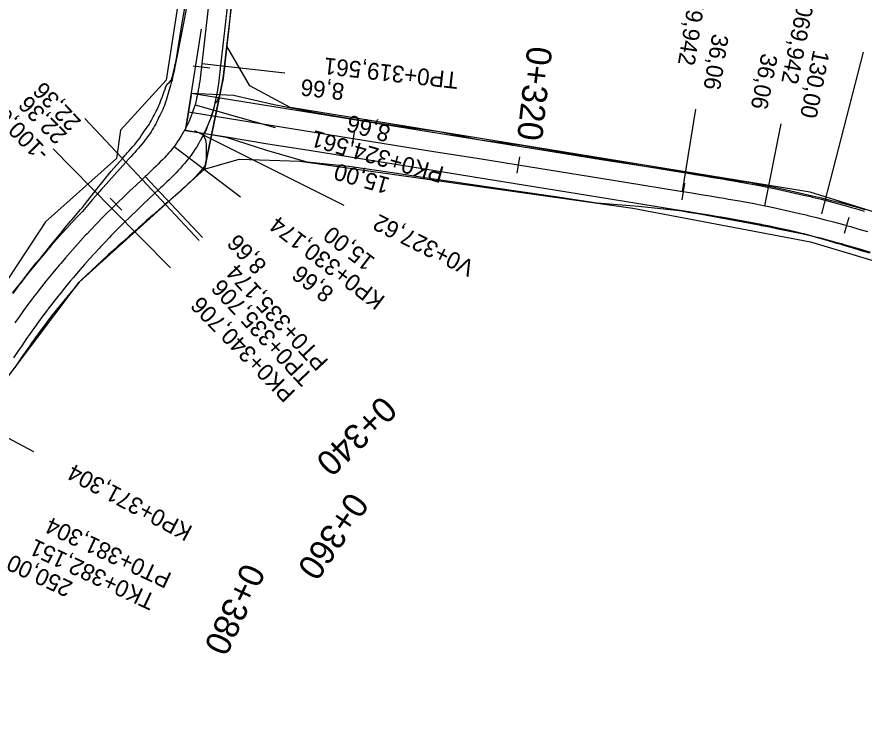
# Model space of a CAD drawing. Extents: x -636600 to -628587, y -1090963 to -1085869.
# Drawn here: x -635241.9 to -635140.5, y -1089374.9 to -1089291.2 of the extents above; entities that cross this region are included whole.
import ezdxf

# ---------------------------------------------------------------- set-up
doc = ezdxf.new("R2010")
doc.units = 0
for name, color, linetype in [('01_PARCELY_NÁVRH_PC', 7, 'Continuous'), ('HEKTOMETRY100', 7, 'Continuous'), ('HEKTOMETRY20', 7, 'Continuous'), ('HL_BODY', 7, 'Continuous'), ('POLOMERY', 7, 'Continuous'), ('situace_osa', 7, 'Continuous'), ('situace_těleso', 7, 'Continuous'), ('situace_vozovka', 7, 'Continuous'), ('VRCHOLY', 7, 'Continuous')]:
    doc.layers.add(name, color=color, linetype=linetype)

msp = doc.modelspace()

# ---------------------------------------------------------------- linework, layer by layer
at = {"layer": '01_PARCELY_NÁVRH_PC'}
for points in [[(-635330.57, -1089446.64), (-635298.21, -1089420.81), (-635288.08, -1089410.16), (-635264.33, -1089373.96), (-635254.09, -1089356.99), (-635246.13, -1089338.47), (-635234.43, -1089322.98), (-635219.43, -1089309.47), (-635217.22, -1089298.6), (-635216.76, -1089294.72), (-635213.58, -1089268.01), (-635208.64, -1089251.56), (-635202.35, -1089239.14), (-635185.71, -1089199.8)], [(-635192.24, -1089201), (-635204.59, -1089229.71), (-635206.52, -1089233.8), (-635209.49, -1089239.17), (-635214.36, -1089250.02), (-635216.84, -1089257.66), (-635219.78, -1089271.75), (-635221.15, -1089280.15), (-635224.03, -1089298.81), (-635229.51, -1089304.8), (-635229.97, -1089308.18), (-635238.46, -1089315.76), (-635245.92, -1089327.02), (-635250.47, -1089335.15), (-635256.4, -1089347.17), (-635257.18, -1089348.82), (-635260.67, -1089356.2), (-635270.56, -1089373.07), (-635271.48, -1089375.02)]]:
    msp.add_lwpolyline(points, dxfattribs=at)
msp.add_lwpolyline([(-635219.43, -1089309.47), (-635215.27, -1089308.24), (-635207.97, -1089308.5), (-635168.17, -1089314.12), (-635146.89, -1089318.15), (-635133.53, -1089322.13), (-635112.05, -1089332.25), (-635093.46, -1089332.69), (-635036.81, -1089313.26), (-635023.27, -1089315.75), (-635027.29, -1089306.74), (-635033.65, -1089303.21), (-635043.08, -1089305.69), (-635077.07, -1089319.93), (-635086.05, -1089322.79), (-635100.03, -1089324.61), (-635114.57, -1089322.25), (-635146.93, -1089312.2), (-635209.18, -1089302.06), (-635214.01, -1089299.47), (-635216.76, -1089294.72), (-635217.22, -1089298.6)], close=True, dxfattribs=at)
at = {"layer": 'HEKTOMETRY100'}
msp.add_lwpolyline([(-635221.05, -1089300.61), (-635221.68, -1089304.56)], dxfattribs=at)
at = {"layer": 'HEKTOMETRY20'}
for points in [[(-635218.8, -1089297.35), (-635220.79, -1089297.13)], [(-635201.46, -1089304.78), (-635201.78, -1089306.75)], [(-635181.72, -1089307.96), (-635182.03, -1089309.94)], [(-635161.97, -1089311.14), (-635162.29, -1089313.12)], [(-635229.33, -1089314.36), (-635230.73, -1089312.93)], [(-635142.29, -1089315.24), (-635142.83, -1089317.16)]]:
    msp.add_lwpolyline(points, dxfattribs=at)
at = {"layer": 'HL_BODY'}
for points in [[(-635221.37, -1089302.58), (-635219.78, -1089292.71)], [(-635219.75, -1089296.8), (-635209.81, -1089297.91)], [(-635220.57, -1089301.73), (-635210.96, -1089304.47)], [(-635162.19, -1089312.12), (-635160.6, -1089302.25)], [(-635152.34, -1089313.84), (-635150.37, -1089304.03)], [(-635223.08, -1089306.72), (-635215.13, -1089312.78)], [(-635226.91, -1089310.69), (-635220.08, -1089317.99)], [(-635226.53, -1089310.33), (-635219.69, -1089317.63)], [(-635230.54, -1089314.14), (-635223.52, -1089321.27)], [(-635248.75, -1089338.58), (-635239.91, -1089343.26)]]:
    msp.add_lwpolyline(points, dxfattribs=at)
at = {"layer": 'POLOMERY'}
for points in [[(-635221.37, -1089302.58), (-635219.78, -1089292.71)], [(-635219.75, -1089296.8), (-635209.81, -1089297.91)], [(-635220.57, -1089301.73), (-635210.96, -1089304.47)], [(-635162.19, -1089312.12), (-635160.6, -1089302.25)], [(-635226.91, -1089310.69), (-635233.75, -1089303.39)], [(-635152.34, -1089313.84), (-635150.37, -1089304.03)], [(-635230.54, -1089314.14), (-635237.55, -1089307.01)], [(-635223.08, -1089306.72), (-635215.13, -1089312.78)], [(-635226.53, -1089310.33), (-635219.69, -1089317.63)]]:
    msp.add_lwpolyline(points, dxfattribs=at)
at = {"layer": 'situace_osa'}
for points in [[(-635218.69, -1089287.3), (-635219.24, -1089292.27), (-635219.75, -1089296.8), (-635219.79, -1089297.16), (-635219.8, -1089297.24), (-635219.83, -1089297.51), (-635219.87, -1089297.87), (-635219.91, -1089298.22), (-635219.96, -1089298.58), (-635220.01, -1089298.93), (-635220.06, -1089299.29), (-635220.11, -1089299.64), (-635220.18, -1089299.99), (-635220.24, -1089300.34), (-635220.32, -1089300.69), (-635220.38, -1089300.97), (-635220.39, -1089301.04), (-635220.48, -1089301.38), (-635220.57, -1089301.73), (-635220.67, -1089302.07), (-635220.7, -1089302.15), (-635220.78, -1089302.4), (-635220.9, -1089302.73), (-635221.02, -1089303.06), (-635221.15, -1089303.38), (-635221.29, -1089303.71), (-635221.44, -1089304.03), (-635221.59, -1089304.34), (-635221.75, -1089304.65), (-635221.92, -1089304.96), (-635221.94, -1089304.99), (-635222.1, -1089305.27), (-635222.28, -1089305.56), (-635222.47, -1089305.86), (-635222.66, -1089306.15), (-635222.87, -1089306.44), (-635222.97, -1089306.58), (-635223.08, -1089306.72), (-635223.3, -1089307), (-635223.52, -1089307.28), (-635223.75, -1089307.55), (-635223.99, -1089307.82), (-635224.23, -1089308.08), (-635224.48, -1089308.34), (-635224.73, -1089308.59), (-635224.98, -1089308.85), (-635225.23, -1089309.1), (-635225.49, -1089309.35), (-635225.75, -1089309.59), (-635226.01, -1089309.84), (-635226.27, -1089310.08), (-635226.4, -1089310.21), (-635226.53, -1089310.33), (-635226.91, -1089310.69), (-635227.64, -1089311.38), (-635228.37, -1089312.06), (-635229.1, -1089312.75), (-635229.82, -1089313.44), (-635230.03, -1089313.65), (-635230.54, -1089314.14), (-635231.18, -1089314.77), (-635231.81, -1089315.41), (-635232.22, -1089315.83), (-635232.44, -1089316.06), (-635233.06, -1089316.71), (-635233.53, -1089317.22), (-635233.67, -1089317.37), (-635234.28, -1089318.03), (-635234.88, -1089318.7), (-635235.48, -1089319.37), (-635236.07, -1089320.05), (-635236.66, -1089320.73), (-635236.85, -1089320.96), (-635237.24, -1089321.42), (-635237.81, -1089322.11), (-635238.38, -1089322.81), (-635238.94, -1089323.52), (-635239.49, -1089324.23), (-635239.98, -1089324.86), (-635240.04, -1089324.94), (-635240.58, -1089325.66), (-635241.11, -1089326.38), (-635241.64, -1089327.11), (-635242.16, -1089327.85)], [(-635221.37, -1089302.58), (-635216.43, -1089303.38), (-635211.49, -1089304.18), (-635206.56, -1089304.97), (-635201.62, -1089305.77), (-635196.68, -1089306.56), (-635191.75, -1089307.36), (-635186.81, -1089308.15), (-635181.88, -1089308.95), (-635176.94, -1089309.74), (-635172, -1089310.54), (-635167.07, -1089311.33), (-635162.19, -1089312.12), (-635162.13, -1089312.13), (-635161.09, -1089312.3), (-635159.99, -1089312.48), (-635158.9, -1089312.66), (-635157.8, -1089312.84), (-635157.2, -1089312.94), (-635156.71, -1089313.03), (-635155.61, -1089313.22), (-635154.52, -1089313.42), (-635153.43, -1089313.62), (-635152.34, -1089313.84), (-635152.28, -1089313.85), (-635151.3, -1089314.05), (-635150.27, -1089314.27), (-635149.24, -1089314.5), (-635148.21, -1089314.74), (-635147.4, -1089314.93), (-635147.19, -1089314.98), (-635146.16, -1089315.24), (-635145.14, -1089315.5), (-635144.12, -1089315.77), (-635143.1, -1089316.05), (-635142.56, -1089316.2), (-635142.09, -1089316.33), (-635141.08, -1089316.63), (-635140.07, -1089316.93)]]:
    msp.add_lwpolyline(points, dxfattribs=at)
at = {"layer": 'situace_těleso'}
for points in [[(-635242.41, -1089324.3), (-635241.85, -1089323.57), (-635241.78, -1089323.48), (-635241.28, -1089322.84), (-635240.72, -1089322.12), (-635240.16, -1089321.39), (-635239.58, -1089320.67), (-635238.98, -1089319.97), (-635238.58, -1089319.5), (-635238.39, -1089319.26), (-635237.83, -1089318.53), (-635237.25, -1089317.82), (-635236.65, -1089317.11), (-635236.07, -1089316.4), (-635235.47, -1089315.69), (-635235.34, -1089315.53), (-635234.88, -1089314.99), (-635234.27, -1089314.29), (-635234.06, -1089314.05), (-635233.69, -1089313.57), (-635233.12, -1089312.83), (-635232.54, -1089312.1), (-635232.09, -1089311.53), (-635231.9, -1089311.29), (-635231.25, -1089310.49), (-635230.6, -1089309.71), (-635229.94, -1089308.93), (-635229.27, -1089308.17), (-635228.92, -1089307.77), (-635228.8, -1089307.64), (-635228.68, -1089307.51), (-635228.45, -1089307.25), (-635228.22, -1089306.99), (-635228, -1089306.73), (-635227.79, -1089306.48), (-635227.58, -1089306.23), (-635227.39, -1089305.98), (-635227.19, -1089305.73), (-635227.02, -1089305.48), (-635226.87, -1089305.22), (-635226.7, -1089304.99), (-635226.53, -1089304.76), (-635226.37, -1089304.54), (-635226.22, -1089304.32), (-635226.15, -1089304.21), (-635226.08, -1089304.1), (-635225.95, -1089303.88), (-635225.82, -1089303.66), (-635225.7, -1089303.43), (-635225.58, -1089303.2), (-635225.48, -1089302.99), (-635225.47, -1089302.97), (-635225.34, -1089302.75), (-635225.22, -1089302.52), (-635225.1, -1089302.3), (-635224.99, -1089302.07), (-635224.89, -1089301.83), (-635224.8, -1089301.59), (-635224.71, -1089301.35), (-635224.62, -1089301.11), (-635224.55, -1089300.93), (-635224.52, -1089300.87), (-635224.43, -1089300.63), (-635224.34, -1089300.38), (-635224.25, -1089300.12), (-635224.23, -1089300.07), (-635224.14, -1089299.86), (-635224.05, -1089299.59), (-635223.96, -1089299.3), (-635223.63, -1089299.05), (-635223.38, -1089298.77), (-635223.3, -1089298.46), (-635223.22, -1089298.14), (-635223.15, -1089297.82), (-635223.07, -1089297.49), (-635223, -1089297.15), (-635222.94, -1089296.89), (-635222.92, -1089296.81), (-635222.85, -1089296.46), (-635222.1, -1089291.95), (-635221.25, -1089287.02)], [(-635216.06, -1089287.6), (-635216.54, -1089292.57), (-635217.04, -1089297.11), (-635217.09, -1089297.46), (-635217.1, -1089297.54), (-635217.14, -1089297.82), (-635217.19, -1089298.19), (-635217.25, -1089298.56), (-635217.31, -1089298.93), (-635217.37, -1089299.31), (-635217.44, -1089299.69), (-635217.52, -1089300.07), (-635217.6, -1089300.46), (-635217.74, -1089300.84), (-635217.9, -1089301.21), (-635218.11, -1089301.5), (-635218.19, -1089301.56), (-635218.27, -1089301.96), (-635218.37, -1089302.36), (-635218.48, -1089302.75), (-635218.51, -1089302.84), (-635218.61, -1089303.13), (-635218.75, -1089303.51), (-635218.92, -1089303.88), (-635219.07, -1089304.25), (-635219.21, -1089304.63), (-635219.36, -1089305.01), (-635219.58, -1089305.35), (-635219.33, -1089305.94), (-635219.25, -1089306.46), (-635219.24, -1089306.51), (-635219.23, -1089306.96), (-635219.22, -1089307.47), (-635219.23, -1089307.99), (-635219.25, -1089308.51), (-635219.33, -1089309), (-635219.48, -1089309.18), (-635219.62, -1089309.36), (-635219.92, -1089309.7), (-635220.22, -1089310.04), (-635220.52, -1089310.36), (-635220.82, -1089310.67), (-635221.13, -1089310.97), (-635221.43, -1089311.26), (-635221.73, -1089311.53), (-635222.03, -1089311.81), (-635222.32, -1089312.08), (-635222.61, -1089312.34), (-635222.9, -1089312.59), (-635223.18, -1089312.84), (-635223.46, -1089313.08), (-635223.6, -1089313.2), (-635223.73, -1089313.32), (-635224.13, -1089313.66), (-635224.89, -1089314.32), (-635225.63, -1089314.96), (-635226.37, -1089315.61), (-635227.1, -1089316.26), (-635227.31, -1089316.44), (-635227.82, -1089316.9), (-635228.46, -1089317.49), (-635229.1, -1089318.06), (-635229.54, -1089318.44), (-635229.76, -1089318.63), (-635230.42, -1089319.21), (-635230.92, -1089319.65), (-635231.07, -1089319.79), (-635231.71, -1089320.37), (-635232.35, -1089320.97), (-635232.98, -1089321.57), (-635233.61, -1089322.17), (-635234.23, -1089322.79), (-635234.43, -1089322.99), (-635234.82, -1089323.44), (-635235.38, -1089324.1), (-635235.94, -1089324.77), (-635236.5, -1089325.44), (-635237.04, -1089326.12), (-635237.52, -1089326.72), (-635237.58, -1089326.81), (-635238.12, -1089327.5), (-635238.64, -1089328.19), (-635239.16, -1089328.89), (-635239.68, -1089329.6), (-635240.18, -1089330.31), (-635240.4, -1089330.62), (-635240.68, -1089331.02), (-635241.18, -1089331.74), (-635241.66, -1089332.47), (-635242.14, -1089333.2)], [(-635139.77, -1089319.52), (-635140.76, -1089319.21), (-635141.75, -1089318.91), (-635142.74, -1089318.61), (-635143.21, -1089318.48), (-635143.74, -1089318.33), (-635144.73, -1089318.04), (-635145.73, -1089317.76), (-635146.73, -1089317.48), (-635147.74, -1089317.25), (-635147.95, -1089317.21), (-635148.75, -1089317.04), (-635149.77, -1089316.83), (-635150.78, -1089316.62), (-635151.8, -1089316.41), (-635152.76, -1089316.22), (-635152.81, -1089316.21), (-635153.89, -1089316.01), (-635154.96, -1089315.8), (-635156.04, -1089315.6), (-635157.12, -1089315.4), (-635157.6, -1089315.31), (-635158.2, -1089315.2), (-635159.29, -1089315.01), (-635160.38, -1089314.81), (-635161.47, -1089314.62), (-635162.5, -1089314.44), (-635162.56, -1089314.43), (-635167.48, -1089313.93), (-635172.48, -1089313.51), (-635177.43, -1089312.78), (-635182.38, -1089312.05), (-635187.32, -1089311.32), (-635192.27, -1089310.59), (-635197.22, -1089309.86), (-635202.16, -1089309.13), (-635207.14, -1089308.62), (-635211.99, -1089307.23), (-635216.8, -1089305.65), (-635221.73, -1089304.82), (-635221.72, -1089304.81), (-635221.37, -1089302.58), (-635221.01, -1089300.36), (-635221.01, -1089300.36), (-635215.98, -1089300.6), (-635211.09, -1089301.69), (-635206.18, -1089302.65), (-635201.26, -1089303.51), (-635196.31, -1089304.25), (-635191.36, -1089304.96), (-635186.45, -1089305.92), (-635181.5, -1089306.59), (-635176.56, -1089307.4), (-635171.64, -1089308.26), (-635166.71, -1089309.11), (-635161.82, -1089309.82), (-635161.76, -1089309.83), (-635160.72, -1089309.98), (-635159.61, -1089310.15), (-635158.51, -1089310.32), (-635157.41, -1089310.49), (-635156.79, -1089310.59), (-635156.3, -1089310.68), (-635155.19, -1089310.87), (-635154.08, -1089311.06), (-635152.97, -1089311.27), (-635151.86, -1089311.48), (-635151.81, -1089311.49), (-635150.81, -1089311.69), (-635149.76, -1089311.92), (-635148.71, -1089312.15), (-635147.66, -1089312.39), (-635146.83, -1089312.59), (-635146.62, -1089312.64), (-635145.58, -1089312.9), (-635144.53, -1089313.17), (-635143.49, -1089313.42), (-635142.45, -1089313.7), (-635141.9, -1089313.84), (-635141.41, -1089313.98), (-635140.38, -1089314.27)]]:
    msp.add_lwpolyline(points, dxfattribs=at)
at = {"layer": 'situace_vozovka'}
for points in [[(-635221.02, -1089287.04), (-635221.97, -1089291.97), (-635222.84, -1089296.46), (-635222.91, -1089296.81), (-635222.92, -1089296.89), (-635222.98, -1089297.15), (-635223.04, -1089297.49), (-635223.11, -1089297.82), (-635223.18, -1089298.15), (-635223.26, -1089298.47), (-635223.33, -1089298.78), (-635223.41, -1089299.09), (-635223.49, -1089299.39), (-635223.58, -1089299.68), (-635223.66, -1089299.96), (-635223.74, -1089300.18), (-635223.75, -1089300.24), (-635223.82, -1089300.52), (-635223.89, -1089300.78), (-635223.97, -1089301.04), (-635223.99, -1089301.11), (-635224.05, -1089301.3), (-635224.14, -1089301.56), (-635224.24, -1089301.81), (-635224.34, -1089302.06), (-635224.44, -1089302.31), (-635224.56, -1089302.55), (-635224.68, -1089302.8), (-635224.8, -1089303.04), (-635224.93, -1089303.27), (-635224.94, -1089303.3), (-635225.04, -1089303.52), (-635225.16, -1089303.77), (-635225.28, -1089304.01), (-635225.41, -1089304.25), (-635225.55, -1089304.49), (-635225.62, -1089304.61), (-635225.69, -1089304.73), (-635225.84, -1089304.97), (-635226, -1089305.21), (-635226.17, -1089305.45), (-635226.34, -1089305.69), (-635226.53, -1089305.94), (-635226.72, -1089306.18), (-635226.92, -1089306.43), (-635227.13, -1089306.68), (-635227.35, -1089306.93), (-635227.57, -1089307.19), (-635227.79, -1089307.44), (-635228.02, -1089307.7), (-635228.26, -1089307.96), (-635228.38, -1089308.09), (-635228.5, -1089308.22), (-635228.86, -1089308.62), (-635229.53, -1089309.36), (-635230.21, -1089310.11), (-635230.89, -1089310.87), (-635231.57, -1089311.63), (-635231.77, -1089311.85), (-635232.25, -1089312.4), (-635232.85, -1089313.1), (-635233.45, -1089313.8), (-635233.84, -1089314.27), (-635234.06, -1089314.5), (-635234.69, -1089315.16), (-635235.18, -1089315.68), (-635235.32, -1089315.83), (-635235.94, -1089316.51), (-635236.56, -1089317.19), (-635237.17, -1089317.88), (-635237.78, -1089318.58), (-635238.37, -1089319.28), (-635238.57, -1089319.5), (-635238.97, -1089319.98), (-635239.55, -1089320.69), (-635240.13, -1089321.4), (-635240.7, -1089322.12), (-635241.27, -1089322.85), (-635241.77, -1089323.49), (-635241.83, -1089323.58), (-635242.38, -1089324.32)], [(-635216.45, -1089287.55), (-635217.01, -1089292.52), (-635217.51, -1089297.05), (-635217.55, -1089297.41), (-635217.56, -1089297.49), (-635217.59, -1089297.77), (-635217.63, -1089298.14), (-635217.68, -1089298.5), (-635217.73, -1089298.87), (-635217.78, -1089299.25), (-635217.83, -1089299.63), (-635217.9, -1089300.01), (-635217.96, -1089300.39), (-635218.04, -1089300.78), (-635218.12, -1089301.17), (-635218.19, -1089301.48), (-635218.21, -1089301.56), (-635218.3, -1089301.95), (-635218.41, -1089302.35), (-635218.53, -1089302.73), (-635218.56, -1089302.83), (-635218.65, -1089303.12), (-635218.78, -1089303.5), (-635218.92, -1089303.88), (-635219.08, -1089304.25), (-635219.23, -1089304.62), (-635219.4, -1089304.99), (-635219.58, -1089305.35), (-635219.76, -1089305.71), (-635219.96, -1089306.06), (-635219.98, -1089306.1), (-635220.16, -1089306.41), (-635220.37, -1089306.76), (-635220.59, -1089307.1), (-635220.81, -1089307.43), (-635221.05, -1089307.76), (-635221.17, -1089307.92), (-635221.29, -1089308.08), (-635221.54, -1089308.41), (-635221.79, -1089308.72), (-635222.06, -1089309.02), (-635222.32, -1089309.32), (-635222.58, -1089309.61), (-635222.85, -1089309.9), (-635223.12, -1089310.17), (-635223.39, -1089310.44), (-635223.66, -1089310.71), (-635223.93, -1089310.97), (-635224.2, -1089311.22), (-635224.46, -1089311.48), (-635224.73, -1089311.73), (-635224.86, -1089311.85), (-635224.99, -1089311.97), (-635225.38, -1089312.33), (-635226.11, -1089313.02), (-635226.83, -1089313.7), (-635227.55, -1089314.38), (-635228.26, -1089315.06), (-635228.46, -1089315.26), (-635228.96, -1089315.74), (-635229.58, -1089316.36), (-635230.2, -1089316.99), (-635230.6, -1089317.4), (-635230.81, -1089317.62), (-635231.42, -1089318.26), (-635231.89, -1089318.75), (-635232.02, -1089318.9), (-635232.62, -1089319.54), (-635233.21, -1089320.2), (-635233.79, -1089320.85), (-635234.37, -1089321.52), (-635234.94, -1089322.19), (-635235.13, -1089322.41), (-635235.51, -1089322.86), (-635236.07, -1089323.54), (-635236.62, -1089324.22), (-635237.17, -1089324.91), (-635237.71, -1089325.6), (-635238.18, -1089326.22), (-635238.25, -1089326.3), (-635238.78, -1089327), (-635239.3, -1089327.71), (-635239.81, -1089328.42), (-635240.32, -1089329.14), (-635240.83, -1089329.86), (-635241.05, -1089330.18), (-635241.32, -1089330.59), (-635241.81, -1089331.32), (-635242.3, -1089332.05)], [(-635221.01, -1089300.36), (-635216.07, -1089301.16), (-635211.14, -1089301.95), (-635206.2, -1089302.75), (-635201.26, -1089303.55), (-635196.33, -1089304.34), (-635191.39, -1089305.14), (-635186.45, -1089305.93), (-635181.52, -1089306.73), (-635176.58, -1089307.52), (-635171.65, -1089308.32), (-635166.71, -1089309.11), (-635161.83, -1089309.9), (-635161.77, -1089309.91), (-635160.73, -1089310.08), (-635159.63, -1089310.26), (-635158.53, -1089310.44), (-635157.43, -1089310.62), (-635156.82, -1089310.72), (-635156.32, -1089310.81), (-635155.22, -1089311), (-635154.11, -1089311.21), (-635153, -1089311.41), (-635151.89, -1089311.63), (-635151.84, -1089311.64), (-635150.84, -1089311.85), (-635149.79, -1089312.07), (-635148.75, -1089312.31), (-635147.7, -1089312.55), (-635146.87, -1089312.74), (-635146.66, -1089312.8), (-635145.61, -1089313.05), (-635144.57, -1089313.32), (-635143.54, -1089313.6), (-635142.5, -1089313.88), (-635141.95, -1089314.03), (-635141.47, -1089314.17), (-635140.44, -1089314.47)], [(-635221.72, -1089304.81), (-635216.79, -1089305.6), (-635211.85, -1089306.4), (-635206.92, -1089307.19), (-635201.98, -1089307.99), (-635197.04, -1089308.78), (-635192.11, -1089309.58), (-635187.17, -1089310.37), (-635182.23, -1089311.17), (-635177.3, -1089311.97), (-635172.36, -1089312.76), (-635167.42, -1089313.56), (-635162.55, -1089314.34), (-635162.49, -1089314.35), (-635161.45, -1089314.52), (-635160.36, -1089314.7), (-635159.27, -1089314.88), (-635158.18, -1089315.06), (-635157.58, -1089315.16), (-635157.09, -1089315.24), (-635156.01, -1089315.43), (-635154.93, -1089315.63), (-635153.85, -1089315.83), (-635152.78, -1089316.04), (-635152.72, -1089316.06), (-635151.76, -1089316.25), (-635150.75, -1089316.47), (-635149.74, -1089316.69), (-635148.73, -1089316.93), (-635147.93, -1089317.12), (-635147.72, -1089317.17), (-635146.71, -1089317.42), (-635145.71, -1089317.68), (-635144.71, -1089317.94), (-635143.71, -1089318.21), (-635143.17, -1089318.36), (-635142.71, -1089318.5), (-635141.71, -1089318.79), (-635140.72, -1089319.08), (-635139.73, -1089319.39)]]:
    msp.add_lwpolyline(points, dxfattribs=at)
at = {"layer": 'VRCHOLY'}
for points in [[(-635145.51, -1089314.81), (-635140.54, -1089295.44)], [(-635220.64, -1089304.82), (-635202.76, -1089313.78)]]:
    msp.add_lwpolyline(points, dxfattribs=at)

# ---------------------------------------------------------------- texts
at = {"layer": 'HEKTOMETRY20'}
for s, rotation, p in [('0+320', 263.5721, (-635180.76, -1089294.64)), ('0+340', 224.1614, (-635198.22, -1089336.42)), ('0+360', 235.592, (-635202.07, -1089347.91)), ('0+380', 244.8847, (-635214.77, -1089356.42))]:
    msp.add_text(s, height=3, rotation=rotation, dxfattribs=at).set_placement(p)
at = {"layer": 'HL_BODY'}
for s, rotation, p in [('TP0+059,942', 260.8453, (-635160.19, -1089280.92)), ('PK0+069,942', 258.6416, (-635147.18, -1089283.07)), ('TP0+319,561', 173.6458, (-635188.98, -1089297.87)), ('PK0+324,561', 164.0966, (-635190.63, -1089309.22)), ('KP0+330,174', 142.6544, (-635197.68, -1089324.84)), ('PT0+335,174', 133.1051, (-635204.49, -1089332.41)), ('TP0+335,706', 133.1051, (-635206.32, -1089334.22)), ('PK0+340,706', 134.5375, (-635208.42, -1089336.13)), ('KP0+371,304', 152.0686, (-635220.73, -1089352.3)), ('PT0+381,304', 154.9334, (-635223.23, -1089357.89)), ('TK0+382,151', 154.9334, (-635225.13, -1089360.49))]:
    msp.add_text(s, height=2, rotation=rotation, dxfattribs=at).set_placement(p)
at = {"layer": 'POLOMERY'}
for s, rotation, p in [('36,06', 260.8453, (-635158.63, -1089293.17)), ('36,06', 258.6416, (-635152.73, -1089295.5)), ('130,00', 258.6416, (-635146.53, -1089295.09)), ('8,66', 173.6458, (-635202.62, -1089299.22)), ('22,36', 133.1051, (-635234.11, -1089303.73)), ('22,36', 134.5375, (-635235.77, -1089305.26)), ('-100,00', 134.5375, (-635237.91, -1089307.36)), ('8,66', 164.0966, (-635197.03, -1089304.34)), ('15,00', 164.0966, (-635197.12, -1089310.55)), ('15,00', 142.6544, (-635198.88, -1089320.2)), ('8,66', 133.1051, (-635211.87, -1089320.87)), ('8,66', 142.6544, (-635203.81, -1089323.98)), ('250,00', 154.9334, (-635235.07, -1089358.96))]:
    msp.add_text(s, height=2, rotation=rotation, dxfattribs=at).set_placement(p)
at = {"layer": 'VRCHOLY'}
msp.add_text('V0+327,62', height=2, rotation=153.3755, dxfattribs=at).set_placement((-635186.93, -1089320.6))

doc.saveas('drawing.dxf')
